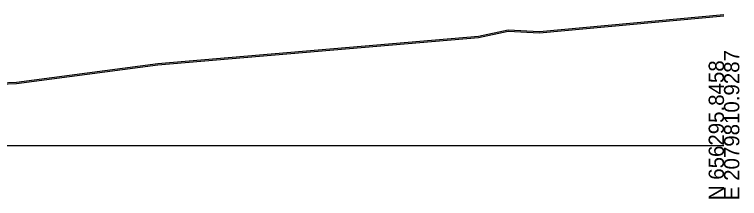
# Model space of a CAD drawing. Extents: x 1131015 to 1136271, y 133453 to 174329.
# Drawn here: x 1131510.8 to 1131643.3, y 170158 to 170191.7 of the extents above; entities that cross this region are included whole.
import ezdxf

# ---------------------------------------------------------------- set-up
doc = ezdxf.new("R2010")
doc.units = 0
for name, color, linetype in [('DESIGN - SHEET - Light Grid', 7, 'Continuous'), ('SURVEY - GROUND - Bottom of Topsoil Layer', 7, 'Continuous'), ('SURVEY - GROUND - Top of Ground', 7, 'Continuous')]:
    doc.layers.add(name, color=color, linetype=linetype)

msp = doc.modelspace()

# ---------------------------------------------------------------- linework, layer by layer
at = {"layer": 'DESIGN - SHEET - Light Grid'}
msp.add_line((1131340.46, 170167.66), (1131640.46, 170167.66), dxfattribs=at)
at = {"layer": 'SURVEY - GROUND - Bottom of Topsoil Layer'}
for p, q in [((1131606.75, 170188.27), (1131640.46, 170191.41)), ((1131595.61, 170187.44), (1131601.02, 170188.6)), ((1131601.02, 170188.6), (1131606.75, 170188.27)), ((1131537.01, 170182.45), (1131595.61, 170187.44)), ((1131511.13, 170179), (1131537.01, 170182.45)), ((1131508.14, 170178.88), (1131511.13, 170179))]:
    msp.add_line(p, q, dxfattribs=at)
at = {"layer": 'SURVEY - GROUND - Top of Ground'}
for p, q in [((1131606.75, 170188.52), (1131640.46, 170191.66)), ((1131595.61, 170187.69), (1131601.02, 170188.85)), ((1131601.02, 170188.85), (1131606.75, 170188.52)), ((1131537.01, 170182.7), (1131595.61, 170187.69)), ((1131511.13, 170179.25), (1131537.01, 170182.7)), ((1131508.14, 170179.13), (1131511.13, 170179.25))]:
    msp.add_line(p, q, dxfattribs=at)

# ---------------------------------------------------------------- texts
at = {"layer": 'DESIGN - SHEET - Light Grid'}
for s, p in [('E 2079810.9287', (1131643.26, 170157.66)), ('N 656295.8458', (1131640.46, 170157.66))]:
    msp.add_text(s, height=2.8, rotation=90, dxfattribs=at).set_placement(p)

doc.saveas('drawing.dxf')
